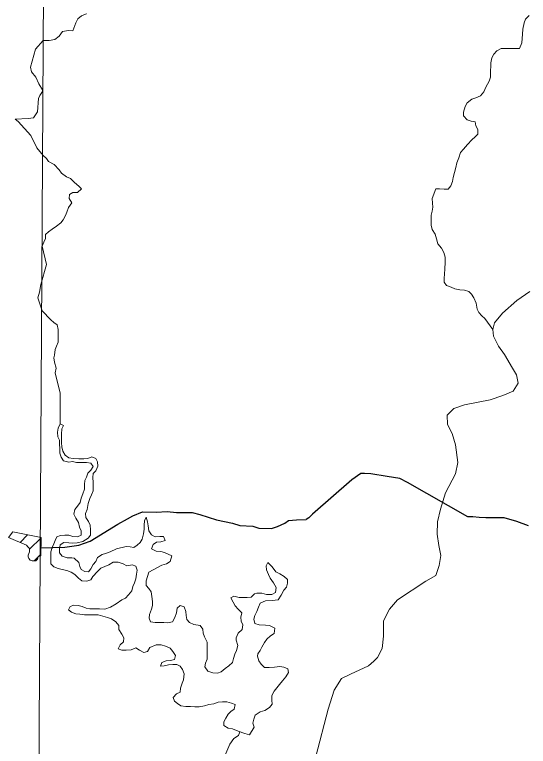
# Model space of a CAD drawing. Extents: x 553962 to 842807, y 8883888 to 9032388.
# Drawn here: x 607486 to 608828, y 8905827 to 8907738 of the extents above; entities that cross this region are included whole.
import ezdxf

# ---------------------------------------------------------------- set-up
doc = ezdxf.new("R2010")
doc.units = 0
doc.header["$LTSCALE"] = 160
doc.layers.add('6', color=7, linetype='Continuous', lineweight=13)

msp = doc.modelspace()

# ---------------------------------------------------------------- linework, layer by layer
at = {"layer": '6'}
for p, q in [((607500.6, 8906359.5), (607520.1, 8906379.1)), ((607525.2, 8906341.7), (607555.3, 8906371.8)), ((607537.1, 8906311.2), (607554.8, 8906328.9))]:
    msp.add_line(p, q, dxfattribs=at)
for points in [[(607657.7, 8924743.3), (607574.2, 8909874.9), (607505, 8898170.6)], [(607674, 8907740.4), (607673, 8907740.4), (607660.8, 8907735.4), (607651.6, 8907727.3), (607646.4, 8907717.2), (607638.2, 8907695.8), (607627, 8907696.9), (607611.7, 8907693.9), (607602.5, 8907681.8), (607591.2, 8907673.7), (607576.9, 8907670.7), (607561.1, 8907670.8)], [(608821.1, 8907726.1), (608816.9, 8907716.9), (608813.8, 8907700.7), (608812.7, 8907687.4), (608811.6, 8907676.2), (608811.5, 8907665), (608805.3, 8907649.8), (608770.7, 8907650), (608757.5, 8907650.1), (608746.2, 8907644), (608738.1, 8907634.9), (608732.9, 8907625.8), (608729.8, 8907612.6), (608729.7, 8907602.4), (608729.6, 8907592.2), (608729.5, 8907574.9), (608725.4, 8907564.7), (608717.1, 8907548.5), (608711.9, 8907536.3), (608703.5, 8907526.3), (608691.2, 8907520.6), (608680.4, 8907517.7), (608668, 8907508), (608662.8, 8907497.9), (608658.7, 8907483.6), (608658.6, 8907473.5), (608668.7, 8907463.2), (608678.9, 8907460.1), (608689, 8907458), (608691, 8907447.8), (608696, 8907438.6), (608695.9, 8907426.4), (608688.8, 8907419.3), (608680.6, 8907411.2), (608669.3, 8907399), (608659, 8907386.9), (608650.8, 8907377.8), (608646.7, 8907364.6), (608641.5, 8907351.3), (608638.3, 8907339.1), (608635.2, 8907325.9), (608632.1, 8907312.7), (608630, 8907302.5), (608625.8, 8907291.3), (608618.6, 8907282.2), (608608.5, 8907282.3), (608596.3, 8907283.4), (608586.1, 8907283.4)], [(608830.3, 8907736.2), (608821.1, 8907726.1)], [(607561.1, 8907670.8), (607540.8, 8907647.7), (607527.6, 8907601.1), (607530.3, 8907589), (607542.1, 8907574.9), (607549.3, 8907557.3), (607558.7, 8907541.9), (607559.4, 8907537.7), (607551.8, 8907527), (607548.8, 8907519.6), (607545.9, 8907484.3), (607535.4, 8907468.7), (607521.3, 8907466.6), (607487.9, 8907465.6)], [(607487.9, 8907465.6), (607496, 8907458.9), (607528.6, 8907422.7), (607544.1, 8907390), (607560.9, 8907370.7)], [(607560.9, 8907370.7), (607569.2, 8907362.4), (607575.2, 8907354.2), (607589.4, 8907347), (607602.5, 8907332.7), (607608.6, 8907324.5), (607621.7, 8907314.2), (607631.9, 8907310.1), (607643, 8907299.8), (607654.1, 8907290.6), (607661.2, 8907283.4), (607650.9, 8907273.3), (607638.7, 8907273.4), (607629.5, 8907268.3), (607628.4, 8907258.1), (607635.5, 8907246.9), (607627.3, 8907234.7), (607623.1, 8907222.5), (607619, 8907213.4), (607612.8, 8907202.2), (607606.6, 8907194.1), (607595.4, 8907186), (607584.2, 8907177.9), (607575, 8907170.9), (607566.8, 8907163.8), (607566.7, 8907153.6), (607562.6, 8907143.5), (607558.4, 8907133.3), (607569.3, 8907085.4)], [(608586.1, 8907283.4), (608576.5, 8907257.8), (608577.4, 8907245.6), (608578.4, 8907235.4), (608577.3, 8907225.2), (608574.2, 8907214), (608574.1, 8907203.8), (608574, 8907188.6), (608577, 8907177.3), (608585, 8907165.1), (608588, 8907152.8), (608592, 8907139.6), (608601, 8907128.3), (608607.1, 8907117.1), (608611, 8907104.8), (608610.9, 8907090.6), (608609.8, 8907074.3), (608608.7, 8907060), (608608.6, 8907049.8), (608608.6, 8907039.7), (608614.6, 8907030.4), (608626.8, 8907026.3), (608635.9, 8907022.2), (608649.1, 8907019), (608661.3, 8907018.9), (608672.5, 8907014.8), (608679.5, 8907007.6), (608685.6, 8906998.4), (608691.6, 8906984.1), (608694.5, 8906968.8), (608698.5, 8906959.7), (608706.6, 8906951.5), (608714.7, 8906944.3), (608735.6, 8906915.7)], [(607569.3, 8907085.4), (607554.8, 8907033.5), (607551.4, 8907013.4), (607547.1, 8906998.4), (607558.5, 8906964.3)], [(608831.9, 8907015.1), (608798.4, 8906991.7), (608760.4, 8906958.1), (608740, 8906933.3), (608735.6, 8906915.7), (608737.1, 8906898.2), (608750.2, 8906871.9), (608766.2, 8906850), (608786.7, 8906814.9), (608796.9, 8906797.4), (608801.3, 8906775.4), (608788.1, 8906755), (608761.9, 8906743.3), (608728.3, 8906731.6), (608661.2, 8906718.5), (608633.4, 8906709.7), (608615.9, 8906692.2), (608617.3, 8906667.3), (608629, 8906643.9), (608637.8, 8906614.7), (608643.6, 8906567.9), (608637.8, 8906538.7), (608611.5, 8906489), (608598.4, 8906446.7), (608591.1, 8906413.1), (608589.6, 8906380.9), (608594, 8906351.7), (608599.8, 8906325.4), (608595.5, 8906299.1), (608586.7, 8906272.8), (608560.4, 8906258.2), (608486, 8906209.9), (608465.5, 8906185.1)], [(607558.5, 8906964.3), (607581, 8906941.1), (607589, 8906933.9), (607597.1, 8906927.8), (607600.1, 8906915.5), (607600, 8906905.3), (607600, 8906893.1), (607599.9, 8906882.9), (607595.7, 8906872), (607592.1, 8906863.3), (607590.5, 8906848.3), (607588.9, 8906841.3), (607590.3, 8906830.4), (607595, 8906814.9), (607592.1, 8906802.2), (607605.5, 8906749.4), (607604.9, 8906669.2)], [(607770.2, 8906303.4), (607757, 8906307.6), (607743.8, 8906307.6), (607732.6, 8906300.6), (607721.6, 8906296.6), (607711.8, 8906292.6), (607702.5, 8906283.9), (607691, 8906270.6), (607685.2, 8906261.3), (607675.3, 8906258.2), (607662.1, 8906259.3), (607653, 8906266.4), (607643.9, 8906275.7), (607633.7, 8906281.8), (607622.6, 8906286), (607610.4, 8906289.1), (607600.2, 8906291.2), (607589.1, 8906295.4), (607581, 8906303.6), (607581.1, 8906313.8), (607581.1, 8906325), (607581.2, 8906335.2), (607584.3, 8906346.3), (607588.5, 8906355.5), (607592.6, 8906364.6), (607596.7, 8906373.8), (607605.9, 8906377.8), (607617.1, 8906378.7), (607628.3, 8906378.7), (607638.4, 8906374.5), (607650.6, 8906374.4), (607659.8, 8906378.5), (607659.9, 8906389.7), (607655.9, 8906398.9), (607652.9, 8906411.1), (607645.9, 8906422.4), (607640.9, 8906433.6), (607644, 8906445.8), (607650.2, 8906453.9), (607657.4, 8906464.1), (607660.5, 8906475.2), (607664.6, 8906486.4), (607668.8, 8906498.6), (607668.9, 8906510.8), (607670, 8906521), (607674.1, 8906530.2), (607677.2, 8906540.3), (607685.4, 8906548.4), (607691.6, 8906557.6), (607685.5, 8906566.8), (607674.3, 8906567.9), (607660.1, 8906568), (607647.9, 8906568), (607637.8, 8906571.2), (607627.6, 8906569.2), (607614.4, 8906572.3), (607608.3, 8906582.6), (607604.3, 8906592.8), (607604.4, 8906605), (607603.5, 8906616.2), (607603.6, 8906626.4), (607599.5, 8906635.6), (607598.6, 8906647.8), (607599.7, 8906658), (607604.9, 8906669.2), (607614, 8906665), (607609.8, 8906655.9), (607608.7, 8906642.7), (607608.7, 8906630.4), (607608.6, 8906619.2), (607609.5, 8906609), (607612.5, 8906597.8), (607618.5, 8906587.6), (607627.6, 8906580.4), (607638.8, 8906578.3), (607654.1, 8906578.2), (607667.3, 8906578.1), (607677.5, 8906579.1), (607687.7, 8906583.1), (607698.8, 8906578.9), (607702.8, 8906569.7), (607703.8, 8906558.5), (607698.6, 8906546.3), (607691.5, 8906539.2), (607690.4, 8906529.1), (607691.3, 8906515.8), (607691.2, 8906505.6), (607691.1, 8906494.4), (607687, 8906484.2), (607682.9, 8906474.1), (607678.7, 8906460.9), (607675.5, 8906445.6), (607671.4, 8906435.4), (607672.3, 8906424.2), (607679.4, 8906414), (607683.4, 8906404.8), (607684.3, 8906392.6), (607684.2, 8906378.3), (607678.1, 8906370.2), (607664.8, 8906362.1), (607649.5, 8906358.2)], [(607770.2, 8906303.4), (607757, 8906307.6), (607743.8, 8906307.6), (607732.6, 8906300.6), (607721.6, 8906296.6), (607711.8, 8906292.6), (607702.5, 8906283.9), (607691, 8906270.6), (607685.2, 8906261.3), (607675.3, 8906258.2), (607662.1, 8906259.3), (607653, 8906266.4), (607643.9, 8906275.7), (607633.7, 8906281.8), (607622.6, 8906286), (607610.4, 8906289.1), (607600.2, 8906291.2), (607589.1, 8906295.4), (607581, 8906303.6), (607581.1, 8906313.8), (607581.1, 8906325), (607581.2, 8906335.2), (607584.3, 8906346.3), (607588.5, 8906355.5), (607592.6, 8906364.6), (607596.7, 8906373.8), (607605.9, 8906377.8), (607617.1, 8906378.7), (607628.3, 8906378.7), (607638.4, 8906374.5), (607650.6, 8906374.4), (607659.8, 8906378.5), (607659.9, 8906389.7), (607655.9, 8906398.9), (607652.9, 8906411.1), (607645.9, 8906422.4), (607640.9, 8906433.6), (607644, 8906445.8), (607650.2, 8906453.9), (607657.4, 8906464.1), (607660.5, 8906475.2), (607664.6, 8906486.4), (607668.8, 8906498.6), (607668.9, 8906510.8), (607670, 8906521), (607674.1, 8906530.2), (607677.2, 8906540.3), (607685.4, 8906548.4), (607691.6, 8906557.6), (607685.5, 8906566.8), (607674.3, 8906567.9), (607660.1, 8906568), (607647.9, 8906568), (607637.8, 8906571.2), (607627.6, 8906569.2), (607614.4, 8906572.3), (607608.3, 8906582.6), (607604.3, 8906592.8), (607604.4, 8906605), (607603.5, 8906616.2), (607603.6, 8906626.4), (607599.5, 8906635.6), (607598.6, 8906647.8), (607599.7, 8906658), (607604.9, 8906669.2), (607614, 8906665), (607609.8, 8906655.9), (607608.7, 8906642.7), (607608.7, 8906630.4), (607608.6, 8906619.2), (607609.5, 8906609), (607612.5, 8906597.8), (607618.5, 8906587.6), (607627.6, 8906580.4), (607638.8, 8906578.3), (607654.1, 8906578.2), (607667.3, 8906578.1), (607677.5, 8906579.1), (607687.7, 8906583.1), (607698.8, 8906578.9), (607702.8, 8906569.7), (607703.8, 8906558.5), (607698.6, 8906546.3), (607691.5, 8906539.2), (607690.4, 8906529.1), (607691.3, 8906515.8), (607691.2, 8906505.6), (607691.1, 8906494.4), (607687, 8906484.2), (607682.9, 8906474.1), (607678.7, 8906460.9), (607675.5, 8906445.6), (607671.4, 8906435.4), (607672.3, 8906424.2), (607679.4, 8906414), (607683.4, 8906404.8), (607684.3, 8906392.6), (607684.2, 8906378.3), (607678.1, 8906370.2), (607664.8, 8906362.1), (607649.5, 8906358.2)], [(607649.5, 8906358.2), (607638.3, 8906357.2), (607628.2, 8906358.3), (607614.9, 8906359.4), (607605.7, 8906353.3), (607603.6, 8906342.2), (607603.6, 8906332), (607610.6, 8906323.8), (607623.8, 8906319.6), (607636, 8906319.5), (607641.8, 8906318.7), (607653.8, 8906306.8), (607656.7, 8906296.3), (607659.7, 8906288.9), (607669.3, 8906283.7), (607679.5, 8906282.6), (607685.7, 8906290.7), (607691.8, 8906301.8), (607698, 8906310), (607703.2, 8906320.1), (607715.4, 8906328.2), (607723.7, 8906330.6), (607735.6, 8906335.1), (607752, 8906342.6), (607777.6, 8906349.2), (607787.8, 8906348.1), (607798, 8906346), (607806.1, 8906352.1), (607814.3, 8906359.1), (607819.5, 8906368.3), (607822.6, 8906381.5), (607824.7, 8906393.7), (607824.8, 8906404.9), (607825.9, 8906416.1), (607830, 8906425.3), (607833, 8906413), (607835, 8906402.8), (607836.9, 8906389.6), (607844, 8906379.3), (607853.1, 8906374.2), (607865.3, 8906375.1), (607875.5, 8906375.1), (607879.5, 8906364.8), (607868.2, 8906360.8), (607857, 8906359.9), (607847.8, 8906353.8), (607843.7, 8906342.7), (607855.9, 8906336.5), (607868.1, 8906335.4), (607878.2, 8906333.3), (607887.3, 8906329.1), (607896.5, 8906324), (607892.3, 8906309.7), (607883.1, 8906303.7), (607870.9, 8906299.7), (607859.6, 8906293.7), (607848.4, 8906287.6), (607837.2, 8906281.6), (607833, 8906270.4), (607829.9, 8906259.2), (607829.8, 8906247), (607836.9, 8906238.8), (607842.9, 8906230.6), (607844.9, 8906218.3), (607846.8, 8906205.1), (607846.8, 8906194.9), (607843.6, 8906184.7), (607838.5, 8906171.5), (607837.4, 8906161.3), (607841.4, 8906152.2), (607853.6, 8906150), (607865.8, 8906150), (607875.9, 8906149.9), (607886.1, 8906149.8), (607898.3, 8906151.8), (607904.5, 8906162.9), (607908.7, 8906175.2), (607910.8, 8906187.4), (607919, 8906194.4), (607929.1, 8906191.3), (607933.1, 8906179.1), (607934.1, 8906168.9), (607936, 8906157.7), (607943.1, 8906150.5), (607954.2, 8906145.3), (607970.5, 8906142.2), (607977.6, 8906132.9), (607978.5, 8906122.8), (607982.5, 8906112.5), (607989.5, 8906099.2), (607989.4, 8906087), (607989.4, 8906076.8), (607989.3, 8906066.7), (607989.2, 8906054.4), (607985.1, 8906044.3), (607983, 8906034.1), (607991, 8906022.8), (608004.2, 8906018.7), (608016.4, 8906017.6), (608025.6, 8906021.6), (608035.8, 8906029.7)], [(607649.5, 8906358.2), (607638.3, 8906357.2), (607628.2, 8906358.3), (607614.9, 8906359.4), (607605.7, 8906353.3), (607603.6, 8906342.2), (607603.6, 8906332), (607610.6, 8906323.8), (607623.8, 8906319.6), (607636, 8906319.5), (607641.8, 8906318.7), (607653.8, 8906306.8), (607656.7, 8906296.3), (607659.7, 8906288.9), (607669.3, 8906283.7), (607679.5, 8906282.6), (607685.7, 8906290.7), (607691.8, 8906301.8), (607698, 8906310), (607703.2, 8906320.1), (607715.4, 8906328.2), (607723.7, 8906330.6), (607735.6, 8906335.1), (607752, 8906342.6), (607777.6, 8906349.2), (607787.8, 8906348.1), (607798, 8906346), (607806.1, 8906352.1), (607814.3, 8906359.1), (607819.5, 8906368.3), (607822.6, 8906381.5), (607824.7, 8906393.7), (607824.8, 8906404.9), (607825.9, 8906416.1), (607830, 8906425.3), (607833, 8906413), (607835, 8906402.8), (607836.9, 8906389.6), (607844, 8906379.3), (607853.1, 8906374.2), (607865.3, 8906375.1), (607875.5, 8906375.1), (607879.5, 8906364.8), (607868.2, 8906360.8), (607857, 8906359.9), (607847.8, 8906353.8), (607843.7, 8906342.7), (607855.9, 8906336.5), (607868.1, 8906335.4), (607878.2, 8906333.3), (607887.3, 8906329.1), (607896.5, 8906324), (607892.3, 8906309.7), (607883.1, 8906303.7), (607870.9, 8906299.7), (607859.6, 8906293.7), (607848.4, 8906287.6), (607837.2, 8906281.6), (607833, 8906270.4), (607829.9, 8906259.2), (607829.8, 8906247), (607836.9, 8906238.8), (607842.9, 8906230.6), (607844.9, 8906218.3), (607846.8, 8906205.1), (607846.8, 8906194.9), (607843.6, 8906184.7), (607838.5, 8906171.5), (607837.4, 8906161.3), (607841.4, 8906152.2), (607853.6, 8906150), (607865.8, 8906150), (607875.9, 8906149.9), (607886.1, 8906149.8), (607898.3, 8906151.8), (607904.5, 8906162.9), (607908.7, 8906175.2), (607910.8, 8906187.4), (607919, 8906194.4), (607929.1, 8906191.3), (607933.1, 8906179.1), (607934.1, 8906168.9), (607936, 8906157.7), (607943.1, 8906150.5), (607954.2, 8906145.3), (607970.5, 8906142.2), (607977.6, 8906132.9), (607978.5, 8906122.8), (607982.5, 8906112.5), (607989.5, 8906099.2), (607989.4, 8906087), (607989.4, 8906076.8), (607989.3, 8906066.7), (607989.2, 8906054.4), (607985.1, 8906044.3), (607983, 8906034.1), (607991, 8906022.8), (608004.2, 8906018.7), (608016.4, 8906017.6), (608025.6, 8906021.6), (608035.8, 8906029.7)], [(608099.8, 8905857.1), (608087.6, 8905860.2), (608070.3, 8905866.4), (608055.1, 8905872.7), (608043.9, 8905873.8), (608032.8, 8905880.9), (608032.8, 8905891.1), (608038, 8905900.3), (608044.2, 8905910.4), (608051.3, 8905917.5), (608059.5, 8905923.6), (608062.7, 8905935.8), (608052.5, 8905939.9), (608040.3, 8905943.1), (608029.1, 8905943.1), (608017.9, 8905942.2), (608006.7, 8905938.2), (607993.5, 8905936.2), (607982.3, 8905932.2), (607968, 8905930.3), (607956.8, 8905930.3), (607945.6, 8905930.4), (607933.4, 8905930.5), (607920.2, 8905932.6), (607912.1, 8905938.8), (607904, 8905944.9), (607900, 8905954.1), (607909.2, 8905964.3), (607918.4, 8905968.3), (607919.5, 8905978.5), (607923.7, 8905991.7), (607927.8, 8906000.8), (607928.9, 8906016.1), (607924.9, 8906027.3), (607918.9, 8906036.5), (607909.8, 8906040.7), (607899.6, 8906040.7), (607888.4, 8906039.8), (607877.2, 8906036.8), (607867, 8906035.8), (607871.2, 8906046), (607882.4, 8906050), (607893.6, 8906051), (607903.8, 8906053.9), (607906.9, 8906064.1), (607899.8, 8906074.3), (607892.8, 8906083.6), (607880.6, 8906088.7), (607869.4, 8906091.9), (607856.2, 8906091.9), (607839.9, 8906084.9), (607833.7, 8906074.8), (607823.5, 8906071.8), (607812.4, 8906078), (607803.3, 8906084.1), (607791, 8906079.1), (607777.8, 8906078.2), (607766.6, 8906078.3), (607756.5, 8906081.4), (607761.6, 8906091.5), (607770.8, 8906099.6), (607771.9, 8906109.8), (607765.9, 8906120), (607758.8, 8906132.3), (607758.9, 8906142.5), (607750.8, 8906151.7), (607739.7, 8906159.9), (607728.5, 8906163.1), (607716.3, 8906167.2), (607704.2, 8906170.3), (607694, 8906170.4), (607680.8, 8906170.5), (607668.6, 8906170.6), (607656.4, 8906171.7), (607646.2, 8906172.8), (607635, 8906176.9), (607627, 8906183.1), (607631.1, 8906192.2), (607641.3, 8906195.2), (607652.5, 8906195.1), (607662.6, 8906192), (607672.8, 8906187.9), (607682.9, 8906185.8), (607695.1, 8906185.7), (607708.3, 8906185.6), (607721.6, 8906185.5), (607736.9, 8906190.5), (607751.2, 8906198.6), (607766.5, 8906209.7), (607775.7, 8906213.7), (607783.9, 8906222.8), (607792.1, 8906232.9), (607795.2, 8906244.1), (607799.3, 8906254.3), (607802.5, 8906264.5), (607804.6, 8906276.7), (607806.7, 8906286.8), (607802.7, 8906297.1), (607793.6, 8906301.2), (607779.3, 8906298.2), (607770.2, 8906303.4)], [(608099.8, 8905857.1), (608087.6, 8905860.2), (608070.3, 8905866.4), (608055.1, 8905872.7), (608043.9, 8905873.8), (608032.8, 8905880.9), (608032.8, 8905891.1), (608038, 8905900.3), (608044.2, 8905910.4), (608051.3, 8905917.5), (608059.5, 8905923.6), (608062.7, 8905935.8), (608052.5, 8905939.9), (608040.3, 8905943.1), (608029.1, 8905943.1), (608017.9, 8905942.2), (608006.7, 8905938.2), (607993.5, 8905936.2), (607982.3, 8905932.2), (607968, 8905930.3), (607956.8, 8905930.3), (607945.6, 8905930.4), (607933.4, 8905930.5), (607920.2, 8905932.6), (607912.1, 8905938.8), (607904, 8905944.9), (607900, 8905954.1), (607909.2, 8905964.3), (607918.4, 8905968.3), (607919.5, 8905978.5), (607923.7, 8905991.7), (607927.8, 8906000.8), (607928.9, 8906016.1), (607924.9, 8906027.3), (607918.9, 8906036.5), (607909.8, 8906040.7), (607899.6, 8906040.7), (607888.4, 8906039.8), (607877.2, 8906036.8), (607867, 8906035.8), (607871.2, 8906046), (607882.4, 8906050), (607893.6, 8906051), (607903.8, 8906053.9), (607906.9, 8906064.1), (607899.8, 8906074.3), (607892.8, 8906083.6), (607880.6, 8906088.7), (607869.4, 8906091.9), (607856.2, 8906091.9), (607839.9, 8906084.9), (607833.7, 8906074.8), (607823.5, 8906071.8), (607812.4, 8906078), (607803.3, 8906084.1), (607791, 8906079.1), (607777.8, 8906078.2), (607766.6, 8906078.3), (607756.5, 8906081.4), (607761.6, 8906091.5), (607770.8, 8906099.6), (607771.9, 8906109.8), (607765.9, 8906120), (607758.8, 8906132.3), (607758.9, 8906142.5), (607750.8, 8906151.7), (607739.7, 8906159.9), (607728.5, 8906163.1), (607716.3, 8906167.2), (607704.2, 8906170.3), (607694, 8906170.4), (607680.8, 8906170.5), (607668.6, 8906170.6), (607656.4, 8906171.7), (607646.2, 8906172.8), (607635, 8906176.9), (607627, 8906183.1), (607631.1, 8906192.2), (607641.3, 8906195.2), (607652.5, 8906195.1), (607662.6, 8906192), (607672.8, 8906187.9), (607682.9, 8906185.8), (607695.1, 8906185.7), (607708.3, 8906185.6), (607721.6, 8906185.5), (607736.9, 8906190.5), (607751.2, 8906198.6), (607766.5, 8906209.7), (607775.7, 8906213.7), (607783.9, 8906222.8), (607792.1, 8906232.9), (607795.2, 8906244.1), (607799.3, 8906254.3), (607802.5, 8906264.5), (607804.6, 8906276.7), (607806.7, 8906286.8), (607802.7, 8906297.1), (607793.6, 8906301.2), (607779.3, 8906298.2), (607770.2, 8906303.4)], [(608035.8, 8906029.7), (608046.1, 8906036.7), (608055.3, 8906045.8), (608058.4, 8906056), (608061.5, 8906067.2), (608065.7, 8906077.4), (608069, 8906089.8), (608064.8, 8906103.9), (608065, 8906109.8), (608070, 8906122.2), (608080.9, 8906131.7), (608082.4, 8906144.5), (608078.4, 8906153.7), (608077.5, 8906163.9), (608079.6, 8906175.1), (608070.5, 8906185.3), (608062.4, 8906193.5), (608057.4, 8906203.7), (608051.3, 8906215), (608059, 8906219.4), (608072.7, 8906215.9), (608082.9, 8906215.8), (608094.1, 8906215.7), (608104.3, 8906216.7), (608112.8, 8906225.4), (608118.6, 8906226.8), (608131.8, 8906226.7), (608144, 8906223.6), (608158.2, 8906223.5), (608167.4, 8906228.5), (608169.5, 8906241.7), (608162.5, 8906254), (608153.4, 8906266.3), (608149.4, 8906275.5), (608144.4, 8906287.7), (608143.5, 8906297.9), (608147.6, 8906307.1), (608158.7, 8906295.8), (608168.8, 8906282.5), (608178.9, 8906277.3), (608190.1, 8906270.1), (608199.2, 8906262.9), (608199.1, 8906252.8), (608196, 8906242.6), (608189.8, 8906234.5), (608182.6, 8906221.3), (608174.4, 8906209.1), (608158.6, 8906207.8), (608141.9, 8906206.6), (608127.6, 8906200.6), (608122.9, 8906189.9), (608119.3, 8906178.9), (608114.1, 8906168.7), (608111, 8906158.6), (608114, 8906147.3), (608125.1, 8906144.2), (608141.4, 8906143.1), (608151.6, 8906142), (608165.8, 8906135.8), (608164.6, 8906121.6), (608154.4, 8906115.5), (608145.2, 8906106.4), (608139.1, 8906098.3), (608131.8, 8906086.1), (608127.7, 8906077), (608121.6, 8906068.8), (608120.7, 8906061.9), (608124.5, 8906050.5), (608130.5, 8906041.3), (608138.6, 8906033.1), (608150.8, 8906033), (608165.1, 8906033.9), (608179.3, 8906034.9), (608189.5, 8906033.8), (608199.6, 8906029.6), (608201.6, 8906019.4), (608194.4, 8906008.3), (608186.2, 8905998.1), (608178, 8905988), (608170.8, 8905979.9), (608164.6, 8905970.8), (608158.4, 8905959.6), (608158.4, 8905947.4), (608159.3, 8905937.2), (608152.1, 8905928.1), (608139.9, 8905920), (608127.6, 8905917), (608114.3, 8905907.9), (608111.2, 8905897.8), (608108.1, 8905887.6), (608112.1, 8905876.4), (608099.8, 8905857.1)], [(608035.8, 8906029.7), (608046.1, 8906036.7), (608055.3, 8906045.8), (608058.4, 8906056), (608061.5, 8906067.2), (608065.7, 8906077.4), (608069, 8906089.8), (608064.8, 8906103.9), (608065, 8906109.8), (608070, 8906122.2), (608080.9, 8906131.7), (608082.4, 8906144.5), (608078.4, 8906153.7), (608077.5, 8906163.9), (608079.6, 8906175.1), (608070.5, 8906185.3), (608062.4, 8906193.5), (608057.4, 8906203.7), (608051.3, 8906215), (608059, 8906219.4), (608072.7, 8906215.9), (608082.9, 8906215.8), (608094.1, 8906215.7), (608104.3, 8906216.7), (608112.8, 8906225.4), (608118.6, 8906226.8), (608131.8, 8906226.7), (608144, 8906223.6), (608158.2, 8906223.5), (608167.4, 8906228.5), (608169.5, 8906241.7), (608162.5, 8906254), (608153.4, 8906266.3), (608149.4, 8906275.5), (608144.4, 8906287.7), (608143.5, 8906297.9), (608147.6, 8906307.1), (608158.7, 8906295.8), (608168.8, 8906282.5), (608178.9, 8906277.3), (608190.1, 8906270.1), (608199.2, 8906262.9), (608199.1, 8906252.8), (608196, 8906242.6), (608189.8, 8906234.5), (608182.6, 8906221.3), (608174.4, 8906209.1), (608158.6, 8906207.8), (608141.9, 8906206.6), (608127.6, 8906200.6), (608122.9, 8906189.9), (608119.3, 8906178.9), (608114.1, 8906168.7), (608111, 8906158.6), (608114, 8906147.3), (608125.1, 8906144.2), (608141.4, 8906143.1), (608151.6, 8906142), (608165.8, 8906135.8), (608164.6, 8906121.6), (608154.4, 8906115.5), (608145.2, 8906106.4), (608139.1, 8906098.3), (608131.8, 8906086.1), (608127.7, 8906077), (608121.6, 8906068.8), (608120.7, 8906061.9), (608124.5, 8906050.5), (608130.5, 8906041.3), (608138.6, 8906033.1), (608150.8, 8906033), (608165.1, 8906033.9), (608179.3, 8906034.9), (608189.5, 8906033.8), (608199.6, 8906029.6), (608201.6, 8906019.4), (608194.4, 8906008.3), (608186.2, 8905998.1), (608178, 8905988), (608170.8, 8905979.9), (608164.6, 8905970.8), (608158.4, 8905959.6), (608158.4, 8905947.4), (608159.3, 8905937.2), (608152.1, 8905928.1), (608139.9, 8905920), (608127.6, 8905917), (608114.3, 8905907.9), (608111.2, 8905897.8), (608108.1, 8905887.6), (608112.1, 8905876.4), (608099.8, 8905857.1)], [(608465.5, 8906185.1), (608449.5, 8906154.4), (608449.5, 8906114.9), (608446.7, 8906082.7), (608434.1, 8906058.8), (608424.7, 8906049.2), (608410.2, 8906037.3), (608363.4, 8906015.6), (608340, 8906003.9), (608321, 8905973.2), (608305, 8905923.5), (608273, 8905800.4)], [(608074.9, 8905864.8), (608071.3, 8905854.9), (608059.1, 8905846.8), (608048.8, 8905832.6), (608043.6, 8905820.4), (608038.4, 8905808.2), (608034.3, 8905796), (608029.1, 8905786.9), (608027.2, 8905782.8)]]:
    msp.add_lwpolyline(points, dxfattribs=at)
at = {"layer": '6', "lineweight": 25}
for points in [[(608828.8, 8906402.5), (608798.3, 8906413.8), (608764.7, 8906424), (608740.3, 8906424.1), (608716.9, 8906424.1), (608699.5, 8906424.2), (608683.2, 8906426.2), (608670, 8906426.2), (608512.4, 8906516.2), (608492.1, 8906526.4), (608459.5, 8906531.6), (608416.7, 8906538.8), (608400.4, 8906539.8), (608390.2, 8906539.8), (608366.7, 8906522.6)], [(608366.7, 8906522.6), (608264.5, 8906433.1), (608254.8, 8906423.5), (608247.6, 8906419.1)], [(607555, 8906344.9), (607617.1, 8906347.4), (607653.9, 8906352.7), (607683.5, 8906362.8), (607756, 8906407.5), (607781.5, 8906420.7), (607794.8, 8906428.9), (607820.3, 8906439), (607856, 8906438.9), (607884.5, 8906439.9), (607908.9, 8906437.8), (607949.7, 8906437.8), (607970.1, 8906432.6), (608013.8, 8906418.3), (608055.6, 8906410.1), (608074.9, 8906403.9), (608108.5, 8906401.8), (608123.8, 8906396.7), (608157.4, 8906395.6), (608172.7, 8906400.7), (608192.1, 8906409.8), (608201.3, 8906416.9), (608222.7, 8906418.9), (608247.6, 8906419.1)]]:
    msp.add_lwpolyline(points, dxfattribs=at)
at = {"layer": '6'}
msp.add_lwpolyline([(607555.3, 8906372), (607554.8, 8906324.5), (607552.2, 8906323.9), (607548.1, 8906321.9), (607546.1, 8906315.8), (607542, 8906311.2), (607537.9, 8906311.2), (607532.3, 8906311.2), (607526.7, 8906313.2), (607523.2, 8906317.8), (607522.1, 8906321.9), (607522.1, 8906326), (607523.2, 8906330.1), (607525.2, 8906334.7), (607525.2, 8906339.3), (607525.2, 8906343.9), (607521.1, 8906348), (607517.6, 8906352.6), (607470.2, 8906372), (607481.4, 8906386.8)], close=True, dxfattribs=at)

doc.saveas('drawing.dxf')
